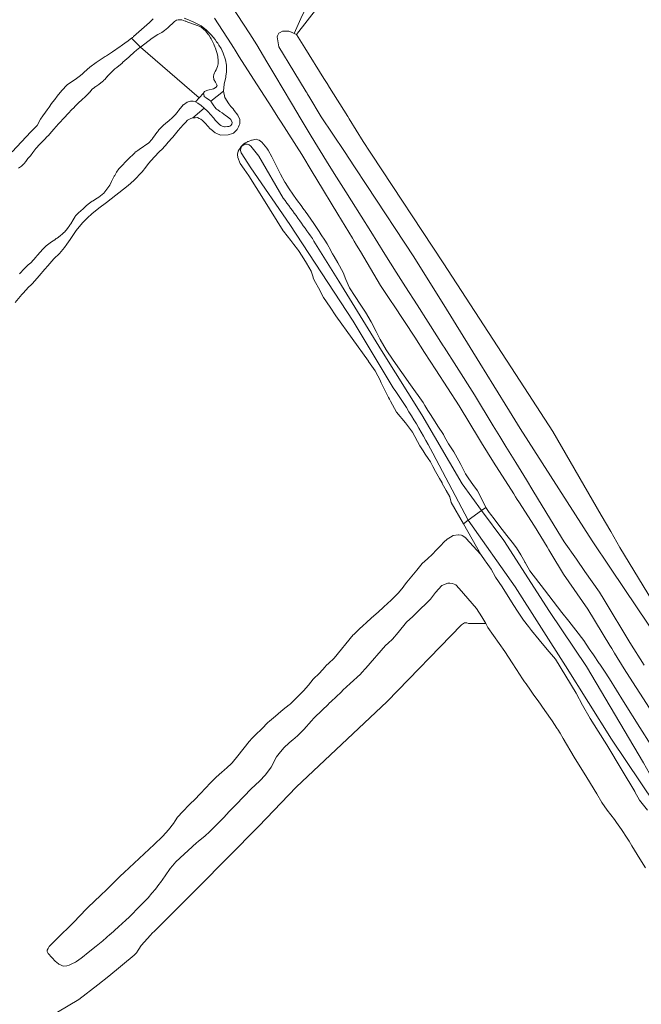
# Model space of a CAD drawing. Header units: metres. Extents: x 152391 to 157968, y 462336 to 467280.
# Tile 410 of 656: x 153482 to 153564, y 466736 to 466865. Entities that reach past the tile are written whole.
import ezdxf

# ---------------------------------------------------------------- set-up
doc = ezdxf.new("R2010")
doc.units = ezdxf.units.M
doc.header["$LTSCALE"] = 0.75
for name, color, linetype, lineweight in [('B-WE-GR-GRAS-GV', 251, 'Continuous', 13), ('B-WE-GR-HOUTWAL-GV', 251, 'Continuous', 13), ('B-WE-OG-TERREIN_CULTUURSCHEIDING-GV', 251, 'Continuous', 18), ('B-WE-OG-WATER_SLOOT-GV', 251, 'Continuous', 18), ('B-WE-VH-VERHARDING_ASFALT-GV', 251, 'Continuous', 18)]:
    doc.layers.add(name, color=color, linetype=linetype, lineweight=lineweight)

msp = doc.modelspace()

# ---------------------------------------------------------------- linework, layer by layer
at = {"layer": 'B-WE-GR-GRAS-GV'}
for points in [[(153521.2, 466866.96), (153518.42, 466863.36), (153519.52, 466861.59), (153522.01, 466857.58), (153522.26, 466857.18), (153522.42, 466856.92), (153522.74, 466856.41), (153525.14, 466852.56), (153525.32, 466852.27), (153527.18, 466849.28), (153528.09, 466847.9), (153528.28, 466847.62), (153537.71, 466833.3), (153547.83, 466817.73), (153552.13, 466811.12), (153552.13, 466811.11), (153558.52, 466800.12), (153559.78, 466797.95), (153560.99, 466795.86), (153572.65, 466776.68)], [(153503.6, 466865.5), (153504.17, 466865.29), (153504.58, 466865.13), (153504.71, 466865.07), (153505.86, 466864.5), (153506.53, 466863.97), (153506.81, 466863.68), (153506.88, 466863.61), (153507.16, 466863.32), (153507.68, 466862.71), (153507.89, 466862.41), (153508.03, 466862.21), (153508.2, 466861.95), (153508.49, 466861.5), (153508.62, 466861.22), (153508.74, 466860.92), (153508.74, 466860.92), (153509.07, 466860.01), (153509.18, 466859.32), (153509.17, 466858.47), (153509.11, 466857.87), (153509.08, 466857.69), (153508.98, 466857.23), (153508.89, 466856.83), (153508.8, 466855.92), (153508.99, 466855.06), (153509.48, 466854.24), (153509.78, 466853.89), (153510.05, 466853.58), (153510.21, 466853.37), (153510.7, 466852.77), (153510.95, 466852.18), (153510.95, 466851.6), (153510.87, 466851.42), (153510.76, 466851.21), (153510.6, 466850.87), (153510.11, 466850.36), (153509.83, 466850.29), (153509.52, 466850.2), (153509.39, 466850.17), (153508.41, 466850.13), (153507.92, 466850.33), (153507.68, 466850.43), (153507.14, 466850.91), (153507.06, 466850.97), (153506.43, 466851.65), (153506.03, 466852.03), (153505.81, 466852.23), (153505.59, 466852.32), (153505.35, 466852.42), (153505.07, 466852.41), (153504.74, 466852.41), (153504.5, 466852.29), (153504.06, 466852.08), (153503.78, 466851.8), (153503.52, 466851.54), (153503.13, 466851.09), (153502.83, 466850.75), (153502.81, 466850.72), (153502.11, 466849.87), (153501.43, 466849.09), (153501.42, 466849.08), (153501.06, 466848.68), (153500.7, 466848.28), (153500.38, 466847.95), (153499.66, 466847.21), (153498.93, 466846.39), (153498.55, 466845.91), (153498.07, 466845.31), (153497.01, 466844.15), (153496.23, 466843.49), (153493.37, 466841.27), (153492.36, 466840.53), (153492.36, 466840.53), (153491.46, 466839.78), (153490.89, 466839.23), (153490.61, 466838.96), (153490.23, 466838.6), (153489.38, 466837.56), (153488.6, 466836.41), (153488.15, 466835.77), (153487.86, 466835.34), (153487.22, 466834.53), (153486.47, 466833.83), (153485.66, 466832.93), (153485.27, 466832.47), (153484.54, 466831.61), (153483.66, 466830.62), (153482.95, 466829.93), (153482.95, 466829.92), (153482.94, 466829.91), (153482.24, 466829.16), (153481.38, 466828.12)], [(153565.26, 466774.12), (153563.6, 466776.7), (153562.63, 466778.19), (153561.53, 466779.9), (153560.26, 466781.97), (153559.9, 466782.56), (153559.65, 466782.97), (153556.74, 466787.74), (153553.56, 466792.36), (153551.88, 466795.13), (153551.63, 466795.54), (153551.39, 466795.94), (153549.72, 466798.68), (153547.69, 466801.85), (153547.47, 466802.2), (153547.24, 466802.55), (153547, 466802.93), (153544.32, 466807.11), (153542.77, 466809.65), (153542.51, 466810.08), (153539.8, 466814.5), (153536.73, 466819.26), (153535.26, 466821.54), (153533.98, 466823.53), (153531.18, 466827.78), (153530.87, 466828.24), (153529.48, 466830.35), (153526.82, 466834.79), (153526.3, 466835.64), (153525.99, 466836.16), (153525.76, 466836.55), (153523.86, 466839.7), (153521.08, 466844.3), (153520.48, 466845.3), (153519.11, 466847.57), (153516.37, 466851.83), (153516.13, 466852.21), (153516.02, 466852.37), (153515.27, 466853.55), (153515.14, 466853.76), (153512.74, 466857.48), (153510.86, 466860.44), (153510.32, 466861.3), (153510.09, 466861.66), (153509.79, 466862.13), (153507.63, 466865.53)], [(153476.61, 466728.61), (153489.74, 466736.41), (153492.27, 466738.3), (153493.68, 466739.45), (153497.05, 466742.21), (153497.35, 466742.54), (153497.56, 466742.86), (153497.64, 466742.99), (153497.97, 466743.48), (153499.19, 466744.84), (153499.42, 466745.1), (153499.69, 466745.37), (153505.43, 466751.08), (153513.46, 466759.21), (153518.36, 466764.31), (153530.32, 466775.62), (153540.14, 466785.67), (153540.41, 466785.87), (153540.54, 466785.93), (153540.82, 466785.93), (153541.05, 466785.88), (153541.6, 466785.87), (153543.34, 466785.86), (153542.81, 466786.76), (153542.12, 466787.83), (153539.84, 466790.46), (153539.39, 466790.94), (153538.93, 466791.13), (153538.59, 466791.15), (153538.34, 466791.17), (153537.54, 466790.86), (153536.72, 466789.92), (153536.03, 466789.06), (153535.24, 466788.26), (153534.92, 466787.95), (153533.8, 466786.89), (153533.7, 466786.79), (153532.9, 466786.02), (153531.77, 466784.7), (153531.02, 466783.78), (153530.48, 466783.28), (153530.13, 466782.96), (153527.55, 466779.99), (153527.49, 466779.94), (153527.01, 466779.43), (153526.81, 466779.21), (153525.48, 466777.96), (153524.52, 466777.08), (153524.33, 466776.89), (153523.6, 466776.19), (153523.01, 466775.63), (153522.91, 466775.54), (153522.77, 466775.41), (153522.53, 466775.18), (153521.81, 466774.49), (153520.7, 466773.4), (153520.4, 466773.07), (153519.38, 466771.93), (153518.55, 466771.09), (153517.91, 466770.57), (153517.74, 466770.43), (153517.38, 466770.1), (153516.76, 466769.53), (153516.29, 466768.96), (153515.77, 466768.32), (153515.06, 466766.96), (153514.33, 466765.95), (153513.52, 466765.12), (153512.45, 466764.09), (153510.45, 466762.06), (153509.77, 466761.36), (153509.55, 466761.12), (153508.82, 466760.32), (153507.62, 466759.09), (153506.93, 466758.46), (153506.36, 466757.94), (153505.47, 466757.2), (153505.24, 466757), (153502.54, 466754.51), (153502.08, 466753.97), (153501.79, 466753.63), (153501.11, 466752.68), (153500.48, 466751.78), (153500.3, 466751.53), (153499.83, 466750.92), (153499.38, 466750.38), (153498.88, 466749.78), (153497.81, 466748.73), (153496.36, 466747.24), (153495.95, 466746.81), (153494.95, 466745.93), (153493.91, 466745), (153493.87, 466744.97), (153492.9, 466744.1), (153492.02, 466743.41), (153490.76, 466742.41), (153490.44, 466742.15), (153490.05, 466741.82), (153489.45, 466741.39), (153489.29, 466741.3), (153488.83, 466741.06), (153488.46, 466740.92), (153488.15, 466740.8), (153487.68, 466740.79), (153487.41, 466740.91), (153487.12, 466741.03), (153486.8, 466741.3), (153486.69, 466741.39), (153485.73, 466742.43), (153485.6, 466742.7), (153485.6, 466742.86), (153485.7, 466743.08), (153485.83, 466743.35), (153487.15, 466744.66), (153488.7, 466746.19), (153490.27, 466747.81), (153490.36, 466747.91), (153490.97, 466748.54), (153491.75, 466749.27), (153492.65, 466750.13), (153493.37, 466750.82), (153494.23, 466751.67), (153494.52, 466751.96), (153494.91, 466752.34), (153495.2, 466752.63), (153495.7, 466753.12), (153496.38, 466753.71), (153496.38, 466753.72), (153499.66, 466756.8), (153499.97, 466757.09), (153500.44, 466757.54), (153500.8, 466757.87), (153501.54, 466758.7), (153502.19, 466759.55), (153502.41, 466759.89), (153502.73, 466760.37), (153503.42, 466761.14), (153504.28, 466761.99), (153505.13, 466762.84), (153505.59, 466763.33), (153505.7, 466763.45), (153505.76, 466763.51), (153506.41, 466764.19), (153507.07, 466764.9), (153507.8, 466765.58), (153508.62, 466766.33), (153508.84, 466766.52), (153509.34, 466766.94), (153509.76, 466767.35), (153509.93, 466767.52), (153510.69, 466768.47), (153512.17, 466770.34), (153512.58, 466770.77), (153512.98, 466771.19), (153513.87, 466772.06), (153514.6, 466772.8), (153514.63, 466772.84), (153514.86, 466773.02), (153515.66, 466773.69), (153516, 466773.98), (153516.64, 466774.53), (153517.42, 466775.14), (153517.58, 466775.26), (153517.8, 466775.48), (153518.47, 466776.15), (153519.07, 466776.75), (153519.32, 466777), (153519.99, 466777.77), (153520.6, 466778.54), (153521.42, 466779.34), (153522.18, 466780.17), (153522.32, 466780.33), (153522.64, 466780.65), (153523.3, 466781.27), (153523.35, 466781.31), (153525.88, 466784.35), (153525.93, 466784.4), (153526.66, 466785.12), (153527.19, 466785.59), (153527.57, 466785.94), (153528.28, 466786.59), (153529.15, 466787.34), (153529.86, 466788.03), (153529.89, 466788.06), (153530.88, 466788.94), (153531.84, 466789.9), (153532.44, 466790.64), (153532.63, 466790.89), (153532.95, 466791.3), (153534.26, 466792.89), (153534.96, 466793.74), (153535.63, 466794.36), (153536.29, 466794.97), (153536.79, 466795.5), (153537.37, 466796.1), (153537.86, 466796.59), (153538.2, 466796.92), (153538.24, 466796.96), (153538.24, 466796.97), (153538.69, 466797.24), (153539.02, 466797.45), (153539.67, 466797.55), (153539.74, 466797.54), (153540.12, 466797.48), (153540.2, 466797.42), (153540.68, 466797.12), (153540.69, 466797.11), (153540.71, 466797.09), (153542.69, 466794.94), (153540.38, 466798.98), (153538.76, 466801.79), (153538.6, 466802.52), (153538.1, 466803.36), (153537.59, 466804.3), (153537.57, 466804.35), (153537.24, 466804.92), (153536.7, 466805.88), (153536.35, 466806.54), (153536.03, 466807.15), (153535.75, 466807.56), (153535.33, 466808.16), (153535.07, 466808.59), (153534.65, 466809.26), (153533.66, 466811.04), (153532.76, 466812.28), (153531.58, 466813.68), (153530.8, 466815.1), (153530.64, 466815.38), (153530.52, 466815.62), (153529.88, 466816.83), (153529.57, 466817.53), (153529.56, 466817.55), (153529.37, 466817.98), (153529.12, 466818.43), (153528.76, 466819.09), (153528.31, 466819.73), (153527.88, 466820.35), (153527.87, 466820.35), (153527.87, 466820.36), (153523.57, 466826.36), (153522.82, 466827.5), (153521.95, 466828.77), (153521.29, 466830.01), (153520.89, 466830.74), (153520.64, 466831.21), (153520.6, 466831.35), (153520.58, 466831.42), (153520.34, 466832.24), (153519.73, 466833.26), (153519.16, 466834.21), (153518.67, 466834.92), (153518.54, 466835.1), (153518.54, 466835.11), (153518.07, 466835.71), (153517.67, 466836.24), (153516.68, 466837.49), (153516.64, 466837.54), (153514.04, 466841.68), (153512.12, 466844.77), (153511.5, 466845.64), (153511, 466846.41), (153510.7, 466847.16), (153510.62, 466847.58), (153510.63, 466847.61), (153510.73, 466848.01), (153510.87, 466848.25), (153510.88, 466848.27), (153511.11, 466848.64), (153511.48, 466848.99), (153511.68, 466849.1), (153511.95, 466849.24), (153512.01, 466849.27), (153512.09, 466849.3), (153512.48, 466849.47), (153512.57, 466849.48), (153512.74, 466849.52), (153513.08, 466849.58), (153513.33, 466849.52), (153513.5, 466849.48), (153513.86, 466849.21), (153514.52, 466848.41), (153514.66, 466848.16), (153515.14, 466847.25), (153515.36, 466846.83), (153515.72, 466846.14), (153516.04, 466845.51), (153516.3, 466845), (153516.87, 466843.92), (153516.89, 466843.88), (153517.46, 466843.06), (153518.41, 466841.67), (153519.15, 466840.67), (153519.16, 466840.66), (153519.38, 466840.34), (153519.48, 466840.21), (153519.55, 466840.11), (153519.88, 466839.63), (153520.69, 466838.49), (153521.39, 466837.45), (153521.67, 466837), (153522.13, 466836.3), (153522.42, 466835.83), (153522.66, 466835.43), (153522.72, 466835.32), (153523.13, 466834.51), (153523.37, 466834.13), (153523.85, 466833.33), (153523.86, 466833.32), (153524.55, 466832.05), (153524.92, 466831.13), (153525.38, 466830.03), (153525.39, 466830.01), (153526.11, 466828.9), (153526.77, 466827.88), (153527.5, 466826.84), (153528.24, 466825.55), (153528.89, 466824.3), (153529.43, 466823.24), (153530.23, 466821.87), (153531.13, 466820.49), (153533.42, 466817.27), (153535.1, 466814.93), (153535.32, 466814.55), (153535.7, 466813.91), (153535.95, 466813.5), (153536.43, 466812.74), (153537, 466811.82), (153537.75, 466810.71), (153537.76, 466810.71), (153537.9, 466810.44), (153538.42, 466809.51), (153538.92, 466808.71), (153539.1, 466808.43), (153539.78, 466807.27), (153540.03, 466806.79), (153540.18, 466806.51), (153540.67, 466805.57), (153541.1, 466804.9), (153541.6, 466804.15), (153542.23, 466803.32), (153542.8, 466802.22), (153543.31, 466801.14), (153543.78, 466800.47), (153543.97, 466800.21), (153544.08, 466800.07), (153544.28, 466799.82), (153544.28, 466799.81), (153544.66, 466799.33), (153545.48, 466798.25), (153546.09, 466797.43), (153546.8, 466796.56), (153546.8, 466796.55), (153547.37, 466795.8), (153547.94, 466794.91), (153548.45, 466793.98), (153548.48, 466793.93), (153548.48, 466793.92), (153548.51, 466793.87), (153549.14, 466792.81), (153551.07, 466790.29), (153553.35, 466787.29), (153554.25, 466786.19), (153555.16, 466784.98), (153556.21, 466783.63), (153556.94, 466782.55), (153556.95, 466782.54), (153557.52, 466781.75), (153558.27, 466780.59), (153558.32, 466780.52), (153558.94, 466779.59), (153559.61, 466778.56), (153561.47, 466775.61), (153563.61, 466772.2), (153566.49, 466767.6)]]:
    msp.add_lwpolyline(points, dxfattribs=at)
at = {"layer": 'B-WE-GR-HOUTWAL-GV'}
for points in [[(153508.92, 466868.6), (153512.26, 466863.43), (153513.19, 466861.99), (153514.51, 466859.76), (153514.52, 466859.75), (153515.54, 466858.02), (153516.63, 466856.19), (153517.73, 466854.33), (153519.03, 466852.19), (153520.35, 466849.99), (153522.35, 466846.69), (153523.37, 466845.07), (153524.89, 466842.66), (153525.64, 466841.46), (153528.18, 466837.42), (153530.03, 466834.48), (153531.52, 466832.11), (153532.75, 466830.16), (153534.27, 466827.78), (153535.74, 466825.49), (153537.73, 466822.38), (153537.85, 466822.2), (153539.47, 466819.66), (153541.84, 466815.94), (153544.31, 466811.87), (153545.18, 466810.45), (153545.97, 466809.16), (153547.27, 466807.06), (153548.68, 466804.76), (153549.53, 466803.37), (153551.86, 466799.55), (153553.64, 466796.62), (153555.25, 466794.34), (153556.38, 466792.72), (153558.29, 466790), (153558.91, 466788.96), (153562.29, 466783.38), (153564.16, 466780.39)], [(153567.86, 466781.09), (153561.55, 466790.45), (153559.74, 466793.15), (153557.31, 466796.75), (153550.75, 466807), (153547.86, 466811.51), (153546.45, 466813.78), (153544.37, 466817.14), (153542.53, 466820.1), (153537.78, 466827.78), (153535.3, 466831.78), (153533.85, 466834.12), (153527.67, 466843.48), (153526.03, 466845.96), (153524.71, 466847.96), (153521.67, 466852.55), (153520.01, 466855.27), (153519.87, 466855.51), (153519.8, 466855.63), (153519.69, 466855.81), (153518.05, 466858.5), (153516.07, 466861.74), (153516.07, 466861.76), (153515.85, 466863.07), (153515.9, 466863.18), (153516.08, 466863.53), (153516.26, 466863.63), (153516.58, 466863.79), (153516.95, 466863.8), (153517.38, 466863.8), (153517.71, 466863.66), (153517.75, 466863.65), (153517.94, 466863.56), (153518.08, 466863.5), (153518.99, 466865.45)], [(153564.6, 466761.31), (153563.57, 466762.63), (153562.96, 466763.71), (153562.95, 466763.74), (153561.27, 466766.54), (153559.25, 466769.9), (153558.13, 466771.68), (153557.06, 466773.35), (153556.07, 466775.11), (153555.22, 466776.68), (153552.48, 466781.16), (153551.39, 466782.46), (153550.34, 466783.73), (153549.36, 466784.96), (153548.94, 466785.48), (153548.27, 466786.32), (153547.42, 466787.62), (153546.7, 466788.71), (153545.46, 466790.69), (153544.62, 466791.97), (153544.02, 466793.01), (153543.37, 466793.92), (153543.24, 466794.1), (153542.69, 466794.94), (153540.71, 466797.09), (153540.69, 466797.11), (153540.68, 466797.12), (153540.2, 466797.42), (153540.12, 466797.48), (153539.74, 466797.54), (153539.67, 466797.55), (153539.02, 466797.45), (153538.69, 466797.24), (153538.24, 466796.97), (153538.24, 466796.96), (153538.2, 466796.92), (153537.86, 466796.59), (153537.37, 466796.1), (153536.79, 466795.5), (153536.29, 466794.97), (153535.63, 466794.36), (153534.96, 466793.74), (153534.26, 466792.89), (153532.95, 466791.3), (153532.63, 466790.89), (153532.44, 466790.64), (153531.84, 466789.9), (153530.88, 466788.94), (153529.89, 466788.06), (153529.86, 466788.03), (153529.15, 466787.34), (153528.28, 466786.59), (153527.57, 466785.94), (153527.19, 466785.59), (153526.66, 466785.12), (153525.93, 466784.4), (153525.88, 466784.35), (153523.35, 466781.31), (153523.3, 466781.27), (153522.64, 466780.65), (153522.32, 466780.33), (153522.18, 466780.17), (153521.42, 466779.34), (153520.6, 466778.54), (153519.99, 466777.77), (153519.32, 466777), (153519.07, 466776.75), (153518.47, 466776.15), (153517.8, 466775.48), (153517.58, 466775.26), (153517.42, 466775.14), (153516.64, 466774.53), (153516, 466773.98), (153515.66, 466773.69), (153514.86, 466773.02), (153514.63, 466772.84), (153514.6, 466772.8), (153513.87, 466772.06), (153512.98, 466771.19), (153512.58, 466770.77), (153512.17, 466770.34), (153510.69, 466768.47), (153509.93, 466767.52), (153509.76, 466767.35), (153509.34, 466766.94), (153508.84, 466766.52), (153508.62, 466766.33), (153507.8, 466765.58), (153507.07, 466764.9), (153506.41, 466764.19), (153505.76, 466763.51), (153505.7, 466763.45), (153505.59, 466763.33), (153505.13, 466762.84), (153504.28, 466761.99), (153503.42, 466761.14), (153502.73, 466760.37), (153502.41, 466759.89), (153502.19, 466759.55), (153501.54, 466758.7), (153500.8, 466757.87), (153500.44, 466757.54), (153499.97, 466757.09), (153499.66, 466756.8), (153496.38, 466753.72), (153496.38, 466753.71), (153495.7, 466753.12), (153495.2, 466752.63), (153494.91, 466752.34), (153494.52, 466751.96), (153494.23, 466751.67), (153493.37, 466750.82), (153492.65, 466750.13), (153491.75, 466749.27), (153490.97, 466748.54), (153490.36, 466747.91), (153490.27, 466747.81), (153488.7, 466746.19), (153487.15, 466744.66), (153485.83, 466743.35), (153485.7, 466743.08), (153485.6, 466742.86), (153485.6, 466742.7), (153485.73, 466742.43), (153486.69, 466741.39), (153486.8, 466741.3), (153487.12, 466741.03), (153487.41, 466740.91), (153487.68, 466740.79), (153488.15, 466740.8), (153488.46, 466740.92), (153488.83, 466741.06), (153489.29, 466741.3), (153489.45, 466741.39), (153490.05, 466741.82), (153490.44, 466742.15), (153490.76, 466742.41), (153492.02, 466743.41), (153492.9, 466744.1), (153493.87, 466744.97), (153493.91, 466745), (153494.95, 466745.93), (153495.95, 466746.81), (153496.36, 466747.24), (153497.81, 466748.73), (153498.88, 466749.78), (153499.38, 466750.38), (153499.83, 466750.92), (153500.3, 466751.53), (153500.48, 466751.78), (153501.11, 466752.68), (153501.79, 466753.63), (153502.08, 466753.97), (153502.54, 466754.51), (153505.24, 466757), (153505.47, 466757.2), (153506.36, 466757.94), (153506.93, 466758.46), (153507.62, 466759.09), (153508.82, 466760.32), (153509.55, 466761.12), (153509.77, 466761.36), (153510.45, 466762.06), (153512.45, 466764.09), (153513.52, 466765.12), (153514.33, 466765.95), (153515.06, 466766.96), (153515.77, 466768.32), (153516.29, 466768.96), (153516.76, 466769.53), (153517.38, 466770.1), (153517.74, 466770.43), (153517.91, 466770.57), (153518.55, 466771.09), (153519.38, 466771.93), (153520.4, 466773.07), (153520.7, 466773.4), (153521.81, 466774.49), (153522.53, 466775.18), (153522.77, 466775.41), (153522.91, 466775.54), (153523.01, 466775.63), (153523.6, 466776.19), (153524.33, 466776.89), (153524.52, 466777.08), (153525.48, 466777.96), (153526.81, 466779.21), (153527.01, 466779.43), (153527.49, 466779.94), (153527.55, 466779.99), (153530.13, 466782.96), (153530.48, 466783.28), (153531.02, 466783.78), (153531.77, 466784.7), (153532.9, 466786.02), (153533.7, 466786.79), (153533.8, 466786.89), (153534.92, 466787.95), (153535.24, 466788.26), (153536.03, 466789.06), (153536.72, 466789.92), (153537.54, 466790.86), (153538.34, 466791.17), (153538.59, 466791.15), (153538.93, 466791.13), (153539.39, 466790.94), (153539.84, 466790.46), (153542.12, 466787.83), (153542.81, 466786.76), (153543.34, 466785.86), (153543.6, 466785.34), (153545.83, 466782.18), (153546.78, 466780.7), (153547.35, 466779.8), (153548.17, 466778.58), (153548.44, 466778.2), (153548.62, 466777.94), (153549.21, 466777.1), (153549.29, 466776.98), (153549.65, 466776.45), (153550.21, 466775.68), (153551.1, 466774.4), (153552.04, 466773.05), (153552.68, 466772.1), (153552.73, 466772.03), (153552.74, 466772.01), (153552.75, 466771.99), (153552.8, 466771.93), (153553.1, 466771.43), (153553.52, 466770.72), (153554.94, 466768.28), (153556.61, 466765.59), (153557.94, 466763.46), (153558.61, 466762.33), (153559.32, 466761.3), (153560.25, 466760.06), (153560.51, 466759.69), (153561.18, 466758.74), (153561.95, 466757.62), (153562.19, 466757.21), (153562.56, 466756.59), (153563.6, 466754.9), (153564.37, 466753.71)]]:
    msp.add_lwpolyline(points, dxfattribs=at)
at = {"layer": 'B-WE-OG-TERREIN_CULTUURSCHEIDING-GV'}
msp.add_lwpolyline([(153519.98, 466867.55), (153518.99, 466865.45), (153518.08, 466863.5), (153518.42, 466863.36), (153521.2, 466866.96), (153526.07, 466870.85), (153523.77, 466869.07), (153523.45, 466868.89), (153522.75, 466868.38), (153521.05, 466867.48), (153520.36, 466867.47), (153520.22, 466867.5)], close=True, dxfattribs=at)
at = {"layer": 'B-WE-OG-WATER_SLOOT-GV'}
for points in [[(153499.55, 466865.41), (153499.04, 466864.93), (153496.96, 466863.08), (153496.88, 466863.01), (153496.83, 466862.97), (153496.7, 466862.88), (153497.86, 466861.69), (153499.42, 466862.86), (153500.17, 466863.37), (153500.66, 466863.63), (153501.04, 466863.89), (153501.48, 466864.25), (153502.33, 466865.06), (153502.61, 466865.24), (153502.83, 466865.3), (153503.08, 466865.3), (153503.33, 466865.29), (153503.54, 466865.21), (153503.76, 466865.13), (153503.83, 466865.1), (153504.11, 466865), (153504.12, 466865), (153504.25, 466864.95), (153505.47, 466864.51), (153505.79, 466864.39), (153506.47, 466863.79), (153506.83, 466863.34), (153506.86, 466863.31), (153507.08, 466862.93), (153507.15, 466862.8), (153507.37, 466862.35), (153507.5, 466862.08), (153507.56, 466861.94), (153507.77, 466861.44), (153507.8, 466861.38), (153507.98, 466860.85), (153508.05, 466860.46), (153508.08, 466859.9), (153508.08, 466859.5), (153507.99, 466859.13), (153507.84, 466858.71), (153507.71, 466858.49), (153507.62, 466858.34), (153507.52, 466858.1), (153507.48, 466857.84), (153507.52, 466857.42), (153507.76, 466857.1), (153507.95, 466856.65), (153507.81, 466856.42), (153507.46, 466856.23), (153506.72, 466856.03), (153506.58, 466856.01), (153506.3, 466855.85), (153506.15, 466855.64), (153506.25, 466855.23), (153506.27, 466855.21), (153506.51, 466855.04), (153506.51, 466855.03), (153506.82, 466854.82), (153506.89, 466854.76), (153507.11, 466854.57), (153508.8, 466855.92), (153508.89, 466856.83), (153508.98, 466857.23), (153509.08, 466857.69), (153509.11, 466857.87), (153509.17, 466858.47), (153509.18, 466859.32), (153509.07, 466860.01), (153508.74, 466860.92), (153508.74, 466860.92), (153508.62, 466861.22), (153508.49, 466861.5), (153508.2, 466861.95), (153508.03, 466862.21), (153507.89, 466862.41), (153507.68, 466862.71), (153507.16, 466863.32), (153506.88, 466863.61), (153506.81, 466863.68), (153506.53, 466863.97), (153505.86, 466864.5), (153504.71, 466865.07), (153504.58, 466865.13), (153504.17, 466865.29), (153503.6, 466865.5)], [(153481.82, 466845.78), (153482.22, 466846.02), (153482.53, 466846.34), (153482.55, 466846.36), (153482.6, 466846.43), (153482.71, 466846.6), (153482.76, 466846.67), (153483.03, 466847.03), (153483.37, 466847.4), (153483.71, 466847.84), (153484.1, 466848.36), (153484.61, 466848.93), (153484.69, 466849.01), (153484.82, 466849.14), (153485.09, 466849.41), (153485.36, 466849.68), (153485.46, 466849.79), (153485.59, 466849.93), (153485.74, 466850.09), (153485.93, 466850.3), (153486.45, 466850.89), (153487.09, 466851.6), (153487.42, 466851.98), (153487.56, 466852.12), (153487.85, 466852.43), (153488.32, 466852.93), (153488.87, 466853.52), (153489.04, 466853.69), (153489.3, 466853.97), (153489.57, 466854.25), (153489.64, 466854.33), (153490.18, 466854.82), (153490.58, 466855.18), (153490.79, 466855.36), (153491.05, 466855.65), (153491.14, 466855.76), (153491.18, 466855.79), (153491.52, 466856.15), (153491.8, 466856.39), (153491.88, 466856.46), (153491.99, 466856.54), (153492.36, 466856.79), (153492.86, 466857.19), (153492.99, 466857.28), (153493.01, 466857.31), (153493.2, 466857.47), (153493.45, 466857.78), (153493.47, 466857.79), (153493.47, 466857.8), (153493.48, 466857.81), (153493.58, 466857.92), (153493.86, 466858.21), (153494.43, 466858.78), (153494.5, 466858.84), (153494.75, 466859.04), (153495.44, 466859.6), (153495.56, 466859.7), (153496.33, 466860.39), (153496.4, 466860.46), (153497.03, 466861.02), (153497.36, 466861.31), (153497.78, 466861.63), (153497.86, 466861.69), (153496.7, 466862.88), (153496.05, 466862.39), (153495.99, 466862.34), (153495.34, 466861.88), (153495.2, 466861.78), (153494.2, 466861.09), (153493.37, 466860.56), (153493.31, 466860.52), (153493.23, 466860.47), (153492.03, 466859.67), (153491.21, 466859.06), (153490.47, 466858.4), (153490.25, 466858.2), (153489.96, 466857.98), (153489.42, 466857.57), (153488.75, 466857.11), (153488.37, 466856.85), (153488.23, 466856.75), (153487.49, 466855.99), (153486.91, 466855.27), (153486.57, 466854.82), (153486.32, 466854.49), (153486.17, 466854.28), (153485.84, 466853.82), (153485.57, 466853.43), (153485.36, 466853.14), (153485.01, 466852.64), (153484.7, 466852.22), (153484.26, 466851.41), (153483.51, 466850.63), (153483.43, 466850.54), (153480.99, 466847.93)], [(153572.65, 466776.68), (153560.99, 466795.86), (153559.78, 466797.95), (153558.52, 466800.12), (153552.13, 466811.11), (153552.13, 466811.12), (153547.83, 466817.73), (153537.71, 466833.3), (153528.28, 466847.62), (153528.09, 466847.9), (153527.18, 466849.28), (153525.32, 466852.27), (153525.14, 466852.56), (153522.74, 466856.41), (153522.42, 466856.92), (153522.26, 466857.18), (153522.01, 466857.58), (153519.52, 466861.59), (153518.42, 466863.36), (153518.08, 466863.5), (153517.94, 466863.56), (153517.75, 466863.65), (153517.71, 466863.66), (153517.38, 466863.8), (153516.95, 466863.8), (153516.58, 466863.79), (153516.26, 466863.63), (153516.08, 466863.53), (153515.9, 466863.18), (153515.85, 466863.07), (153516.07, 466861.76), (153516.07, 466861.74), (153518.05, 466858.5), (153519.69, 466855.81), (153519.8, 466855.63), (153519.87, 466855.51), (153520.01, 466855.27), (153521.67, 466852.55), (153524.71, 466847.96), (153526.03, 466845.96), (153527.67, 466843.48), (153533.85, 466834.12), (153535.3, 466831.78), (153537.78, 466827.78), (153542.53, 466820.1), (153544.37, 466817.14), (153546.45, 466813.78), (153547.86, 466811.51), (153550.75, 466807), (153557.31, 466796.75), (153559.74, 466793.15), (153561.55, 466790.45), (153567.86, 466781.09)], [(153481.94, 466831.88), (153482.19, 466832.15), (153482.35, 466832.31), (153482.81, 466832.79), (153482.98, 466832.95), (153483.08, 466833.05), (153483.41, 466833.34), (153484.12, 466834.12), (153484.15, 466834.15), (153484.21, 466834.21), (153484.21, 466834.22), (153484.22, 466834.22), (153484.32, 466834.33), (153485.03, 466835.11), (153485.14, 466835.23), (153485.44, 466835.55), (153486.14, 466836.07), (153486.57, 466836.36), (153486.66, 466836.42), (153486.67, 466836.43), (153486.77, 466836.5), (153486.88, 466836.58), (153487.29, 466836.88), (153487.61, 466837.15), (153487.69, 466837.22), (153487.77, 466837.29), (153487.85, 466837.37), (153488.26, 466837.83), (153488.56, 466838.26), (153488.62, 466838.35), (153488.69, 466838.45), (153488.99, 466838.98), (153489.27, 466839.42), (153489.33, 466839.51), (153489.33, 466839.51), (153489.67, 466839.84), (153489.71, 466839.89), (153490.31, 466840.44), (153490.45, 466840.56), (153490.71, 466840.8), (153490.97, 466841.04), (153491.52, 466841.42), (153491.56, 466841.44), (153491.64, 466841.49), (153491.94, 466841.68), (153492.39, 466841.96), (153492.6, 466842.13), (153493.03, 466842.5), (153493.45, 466843.01), (153493.81, 466843.53), (153494.06, 466844.03), (153494.4, 466844.7), (153494.48, 466844.82), (153494.57, 466844.98), (153494.63, 466845.09), (153494.72, 466845.24), (153495.01, 466845.69), (153495.36, 466846.05), (153496.04, 466846.73), (153496.13, 466846.82), (153496.25, 466846.94), (153497.07, 466847.76), (153497.12, 466847.81), (153497.18, 466847.86), (153497.4, 466848.01), (153497.5, 466848.08), (153497.68, 466848.21), (153498.27, 466848.62), (153498.39, 466848.7), (153498.41, 466848.71), (153498.96, 466849.12), (153499.36, 466849.55), (153499.4, 466849.6), (153499.46, 466849.69), (153499.8, 466850.14), (153500.01, 466850.45), (153500.1, 466850.57), (153500.22, 466850.75), (153500.23, 466850.76), (153500.61, 466851.19), (153500.91, 466851.45), (153501.44, 466851.87), (153501.6, 466852.01), (153501.7, 466852.1), (153501.98, 466852.35), (153502.36, 466852.72), (153502.42, 466852.78), (153502.43, 466852.78), (153502.44, 466852.8), (153502.47, 466852.83), (153502.49, 466852.84), (153502.82, 466853.27), (153502.88, 466853.36), (153502.96, 466853.47), (153503.06, 466853.6), (153503.12, 466853.69), (153503.5, 466854.09), (153503.52, 466854.11), (153504.02, 466854.47), (153504.44, 466854.59), (153504.79, 466854.59), (153505.12, 466854.51), (153505.6, 466855.03), (153497.87, 466861.68), (153497.86, 466861.69), (153497.78, 466861.63), (153497.36, 466861.31), (153497.03, 466861.02), (153496.4, 466860.46), (153496.33, 466860.39), (153495.56, 466859.7), (153495.44, 466859.6), (153494.75, 466859.04), (153494.5, 466858.84), (153494.43, 466858.78), (153493.86, 466858.21), (153493.58, 466857.92), (153493.48, 466857.81), (153493.47, 466857.8), (153493.47, 466857.79), (153493.45, 466857.78), (153493.2, 466857.47), (153493.01, 466857.31), (153492.99, 466857.28), (153492.86, 466857.19), (153492.36, 466856.79), (153491.99, 466856.54), (153491.88, 466856.46), (153491.8, 466856.39), (153491.52, 466856.15), (153491.18, 466855.79), (153491.14, 466855.76), (153491.05, 466855.65), (153490.79, 466855.36), (153490.58, 466855.18), (153490.18, 466854.82), (153489.64, 466854.33), (153489.57, 466854.25), (153489.3, 466853.97), (153489.04, 466853.69), (153488.87, 466853.52), (153488.32, 466852.93), (153487.85, 466852.43), (153487.56, 466852.12), (153487.42, 466851.98), (153487.09, 466851.6), (153486.45, 466850.89), (153485.93, 466850.3), (153485.74, 466850.09), (153485.59, 466849.93), (153485.46, 466849.79), (153485.36, 466849.68), (153485.09, 466849.41), (153484.82, 466849.14), (153484.69, 466849.01), (153484.61, 466848.93), (153484.1, 466848.36), (153483.71, 466847.84), (153483.37, 466847.4), (153483.03, 466847.03), (153482.76, 466846.67), (153482.71, 466846.6), (153482.6, 466846.43), (153482.55, 466846.36), (153482.53, 466846.34), (153482.22, 466846.02), (153481.82, 466845.78)], [(153481.38, 466828.12), (153482.24, 466829.16), (153482.94, 466829.91), (153482.95, 466829.92), (153482.95, 466829.93), (153483.66, 466830.62), (153484.54, 466831.61), (153485.27, 466832.47), (153485.66, 466832.93), (153486.47, 466833.83), (153487.22, 466834.53), (153487.86, 466835.34), (153488.15, 466835.77), (153488.6, 466836.41), (153489.38, 466837.56), (153490.23, 466838.6), (153490.61, 466838.96), (153490.89, 466839.23), (153491.46, 466839.78), (153492.36, 466840.53), (153492.36, 466840.53), (153493.37, 466841.27), (153496.23, 466843.49), (153497.01, 466844.15), (153498.07, 466845.31), (153498.55, 466845.91), (153498.93, 466846.39), (153499.66, 466847.21), (153500.38, 466847.95), (153500.7, 466848.28), (153501.06, 466848.68), (153501.42, 466849.08), (153501.43, 466849.09), (153502.11, 466849.87), (153502.81, 466850.72), (153502.83, 466850.75), (153503.13, 466851.09), (153503.52, 466851.54), (153503.78, 466851.8), (153504.06, 466852.08), (153504.5, 466852.29), (153504.74, 466852.41), (153506.24, 466853.67), (153505.85, 466854.02), (153505.43, 466854.33), (153505.12, 466854.51), (153504.79, 466854.59), (153504.44, 466854.59), (153504.02, 466854.47), (153503.52, 466854.11), (153503.5, 466854.09), (153503.12, 466853.69), (153503.06, 466853.6), (153502.96, 466853.47), (153502.88, 466853.36), (153502.82, 466853.27), (153502.49, 466852.84), (153502.47, 466852.83), (153502.44, 466852.8), (153502.43, 466852.78), (153502.42, 466852.78), (153502.36, 466852.72), (153501.98, 466852.35), (153501.7, 466852.1), (153501.6, 466852.01), (153501.44, 466851.87), (153500.91, 466851.45), (153500.61, 466851.19), (153500.23, 466850.76), (153500.22, 466850.75), (153500.1, 466850.57), (153500.01, 466850.45), (153499.8, 466850.14), (153499.46, 466849.69), (153499.4, 466849.6), (153499.36, 466849.55), (153498.96, 466849.12), (153498.41, 466848.71), (153498.39, 466848.7), (153498.27, 466848.62), (153497.68, 466848.21), (153497.5, 466848.08), (153497.4, 466848.01), (153497.18, 466847.86), (153497.12, 466847.81), (153497.07, 466847.76), (153496.25, 466846.94), (153496.13, 466846.82), (153496.04, 466846.73), (153495.36, 466846.05), (153495.01, 466845.69), (153494.72, 466845.24), (153494.63, 466845.09), (153494.57, 466844.98), (153494.48, 466844.82), (153494.4, 466844.7), (153494.06, 466844.03), (153493.81, 466843.53), (153493.45, 466843.01), (153493.03, 466842.5), (153492.6, 466842.13), (153492.39, 466841.96), (153491.94, 466841.68), (153491.64, 466841.49), (153491.56, 466841.44), (153491.52, 466841.42), (153490.97, 466841.04), (153490.71, 466840.8), (153490.45, 466840.56), (153490.31, 466840.44), (153489.71, 466839.89), (153489.67, 466839.84), (153489.33, 466839.51), (153489.33, 466839.51), (153489.27, 466839.42), (153488.99, 466838.98), (153488.69, 466838.45), (153488.62, 466838.35), (153488.56, 466838.26), (153488.26, 466837.83), (153487.85, 466837.37), (153487.77, 466837.29), (153487.69, 466837.22), (153487.61, 466837.15), (153487.29, 466836.88), (153486.88, 466836.58), (153486.77, 466836.5), (153486.67, 466836.43), (153486.66, 466836.42), (153486.57, 466836.36), (153486.14, 466836.07), (153485.44, 466835.55), (153485.14, 466835.23), (153485.03, 466835.11), (153484.32, 466834.33), (153484.22, 466834.22), (153484.21, 466834.22), (153484.21, 466834.21), (153484.15, 466834.15), (153484.12, 466834.12), (153483.41, 466833.34), (153483.08, 466833.05), (153482.98, 466832.95), (153482.81, 466832.79), (153482.35, 466832.31), (153482.19, 466832.15), (153481.94, 466831.88)], [(153523.98, 466830.89), (153529.6, 466821.8), (153534.89, 466813.3), (153540.22, 466804.23), (153542.77, 466800.74), (153543.31, 466801.14), (153542.8, 466802.22), (153542.23, 466803.32), (153541.6, 466804.15), (153541.1, 466804.9), (153540.67, 466805.57), (153540.18, 466806.51), (153540.03, 466806.79), (153539.78, 466807.27), (153539.1, 466808.43), (153538.92, 466808.71), (153538.42, 466809.51), (153537.9, 466810.44), (153537.76, 466810.71), (153537.75, 466810.71), (153537, 466811.82), (153536.43, 466812.74), (153535.95, 466813.5), (153535.7, 466813.91), (153535.32, 466814.55), (153535.1, 466814.93), (153533.42, 466817.27), (153531.13, 466820.49), (153530.23, 466821.87), (153529.43, 466823.24), (153528.89, 466824.3), (153528.24, 466825.55), (153527.5, 466826.84), (153526.77, 466827.88), (153526.11, 466828.9), (153525.39, 466830.01), (153525.38, 466830.03), (153524.92, 466831.13), (153524.55, 466832.05), (153523.86, 466833.32), (153523.85, 466833.33), (153523.37, 466834.13), (153523.13, 466834.51), (153522.72, 466835.32), (153522.66, 466835.43), (153522.42, 466835.83), (153522.13, 466836.3), (153521.67, 466837), (153521.39, 466837.45), (153520.69, 466838.49), (153519.88, 466839.63), (153519.55, 466840.11), (153519.48, 466840.21), (153519.38, 466840.34), (153519.16, 466840.66), (153519.15, 466840.67), (153518.41, 466841.67), (153517.46, 466843.06), (153516.89, 466843.88), (153516.87, 466843.92), (153516.3, 466845), (153516.04, 466845.51), (153515.72, 466846.14), (153515.36, 466846.83), (153515.14, 466847.25), (153514.66, 466848.16), (153514.52, 466848.41), (153513.86, 466849.21), (153513.5, 466849.48), (153513.33, 466849.52), (153513.08, 466849.58), (153512.74, 466849.52), (153512.57, 466849.48), (153512.48, 466849.47), (153512.09, 466849.3), (153512.01, 466849.27), (153511.95, 466849.24), (153511.68, 466849.1), (153511.48, 466848.99), (153511.11, 466848.64), (153510.88, 466848.27), (153510.87, 466848.25), (153510.73, 466848.01), (153510.63, 466847.61), (153510.62, 466847.58), (153510.7, 466847.16), (153511, 466846.41), (153511.5, 466845.64), (153512.12, 466844.77), (153514.04, 466841.68), (153516.64, 466837.54), (153516.68, 466837.49), (153517.67, 466836.24), (153518.07, 466835.71), (153518.54, 466835.11), (153518.54, 466835.1), (153518.67, 466834.92), (153519.16, 466834.21), (153519.73, 466833.26), (153520.34, 466832.24), (153520.58, 466831.42), (153520.6, 466831.35), (153520.64, 466831.21), (153520.89, 466830.74), (153521.29, 466830.01), (153521.95, 466828.77), (153522.82, 466827.5), (153523.57, 466826.36), (153527.87, 466820.36), (153527.87, 466820.35), (153527.88, 466820.35), (153528.31, 466819.73), (153528.76, 466819.09), (153529.12, 466818.43), (153529.37, 466817.98), (153529.56, 466817.55), (153529.57, 466817.53), (153529.88, 466816.83), (153530.52, 466815.62), (153530.64, 466815.38), (153530.8, 466815.1), (153531.58, 466813.68), (153532.76, 466812.28), (153533.66, 466811.04), (153534.65, 466809.26), (153535.07, 466808.59), (153535.33, 466808.16), (153535.75, 466807.56), (153536.03, 466807.15), (153536.35, 466806.54), (153536.7, 466805.88), (153537.24, 466804.92), (153537.57, 466804.35), (153537.59, 466804.3), (153538.1, 466803.36), (153538.6, 466802.52), (153538.76, 466801.79)], [(153512.38, 466848.68), (153513.46, 466847.34), (153516.66, 466841.84)], [(153516.66, 466841.84), (153513.46, 466847.34), (153512.38, 466848.68)], [(153531.15, 466816.89), (153525.86, 466825.63), (153517.52, 466838.38), (153512.4, 466845.81), (153511.13, 466847.81)], [(153511.13, 466847.81), (153512.4, 466845.81), (153517.52, 466838.38), (153525.86, 466825.63), (153531.15, 466816.89)], [(153541.02, 466799.45), (153542.77, 466800.74), (153540.22, 466804.23), (153534.89, 466813.3), (153529.6, 466821.8), (153523.98, 466830.89)], [(153538.76, 466801.79), (153540.38, 466798.98), (153541.02, 466799.45), (153536.35, 466808.29)], [(153536.35, 466808.29), (153541.02, 466799.45)], [(153569.63, 466758.39), (153566.06, 466764.03), (153564.07, 466767.55), (153556.6, 466780.22), (153551.73, 466787.45), (153545.68, 466796.77), (153542.77, 466800.74), (153541.02, 466799.45), (153547.21, 466790.68), (153553.82, 466780.3), (153559.87, 466770.66), (153565.62, 466762.1), (153570.98, 466753.41), (153574.72, 466747.64), (153579.1, 466741.2)], [(153566.49, 466767.6), (153563.61, 466772.2), (153561.47, 466775.61), (153559.61, 466778.56), (153558.94, 466779.59), (153558.32, 466780.52), (153558.27, 466780.59), (153557.52, 466781.75), (153556.95, 466782.54), (153556.94, 466782.55), (153556.21, 466783.63), (153555.16, 466784.98), (153554.25, 466786.19), (153553.35, 466787.29), (153551.07, 466790.29), (153549.14, 466792.81), (153548.51, 466793.87), (153548.48, 466793.92), (153548.48, 466793.93), (153548.45, 466793.98), (153547.94, 466794.91), (153547.37, 466795.8), (153546.8, 466796.55), (153546.8, 466796.56), (153546.09, 466797.43), (153545.48, 466798.25), (153544.66, 466799.33), (153544.28, 466799.81), (153544.28, 466799.82), (153544.08, 466800.07), (153543.97, 466800.21), (153543.78, 466800.47), (153543.31, 466801.14), (153542.77, 466800.74), (153545.68, 466796.77), (153551.73, 466787.45), (153556.6, 466780.22), (153564.07, 466767.55)], [(153565.62, 466762.1), (153559.87, 466770.66), (153553.82, 466780.3), (153547.21, 466790.68), (153541.02, 466799.45), (153540.38, 466798.98), (153542.69, 466794.94), (153543.24, 466794.1), (153543.37, 466793.92), (153544.02, 466793.01), (153544.62, 466791.97), (153545.46, 466790.69), (153546.7, 466788.71), (153547.42, 466787.62), (153548.27, 466786.32), (153548.94, 466785.48), (153549.36, 466784.96), (153550.34, 466783.73), (153551.39, 466782.46), (153552.48, 466781.16), (153555.22, 466776.68), (153556.07, 466775.11), (153557.06, 466773.35), (153558.13, 466771.68), (153559.25, 466769.9), (153561.27, 466766.54), (153562.95, 466763.74), (153562.96, 466763.71), (153563.57, 466762.63), (153564.6, 466761.31)]]:
    msp.add_lwpolyline(points, dxfattribs=at)
for points in [[(153506.15, 466855.64), (153506.3, 466855.85), (153506.58, 466856.01), (153506.72, 466856.03), (153507.46, 466856.23), (153507.81, 466856.42), (153507.95, 466856.65), (153507.76, 466857.1), (153507.52, 466857.42), (153507.48, 466857.84), (153507.52, 466858.1), (153507.62, 466858.34), (153507.71, 466858.49), (153507.84, 466858.71), (153507.99, 466859.13), (153508.08, 466859.5), (153508.08, 466859.9), (153508.05, 466860.46), (153507.98, 466860.85), (153507.8, 466861.38), (153507.77, 466861.44), (153507.56, 466861.94), (153507.5, 466862.08), (153507.37, 466862.35), (153507.15, 466862.8), (153507.08, 466862.93), (153506.86, 466863.31), (153506.83, 466863.34), (153506.47, 466863.79), (153505.79, 466864.39), (153505.47, 466864.51), (153504.25, 466864.95), (153504.12, 466865), (153504.11, 466865), (153503.83, 466865.1), (153503.76, 466865.13), (153503.54, 466865.21), (153503.33, 466865.29), (153503.08, 466865.3), (153502.83, 466865.3), (153502.61, 466865.24), (153502.33, 466865.06), (153501.48, 466864.25), (153501.04, 466863.89), (153500.66, 466863.63), (153500.17, 466863.37), (153499.42, 466862.86), (153497.86, 466861.69), (153497.87, 466861.68), (153505.6, 466855.03)], [(153506.24, 466853.67), (153504.74, 466852.41), (153505.07, 466852.41), (153505.35, 466852.42), (153505.59, 466852.32), (153505.81, 466852.23), (153506.03, 466852.03), (153506.43, 466851.65), (153507.06, 466850.97), (153507.14, 466850.91), (153507.68, 466850.43), (153507.92, 466850.33), (153508.41, 466850.13), (153509.39, 466850.17), (153509.52, 466850.2), (153509.83, 466850.29), (153510.11, 466850.36), (153510.6, 466850.87), (153510.76, 466851.21), (153510.87, 466851.42), (153510.95, 466851.6), (153510.95, 466852.18), (153510.7, 466852.77), (153510.21, 466853.37), (153510.05, 466853.58), (153509.78, 466853.89), (153509.48, 466854.24), (153508.99, 466855.06), (153508.8, 466855.92), (153507.11, 466854.57), (153507.33, 466854.24), (153507.52, 466853.99), (153507.57, 466853.92), (153507.63, 466853.85), (153507.89, 466853.55), (153508.04, 466853.45), (153508.32, 466853.25), (153508.6, 466853.05), (153509.07, 466852.72), (153509.29, 466852.57), (153509.32, 466852.55), (153509.32, 466852.54), (153509.49, 466852.4), (153509.76, 466852.18), (153509.79, 466852.11), (153509.93, 466851.79), (153509.9, 466851.56), (153509.74, 466851.37), (153509.61, 466851.31), (153509.59, 466851.3), (153509.48, 466851.25), (153509.34, 466851.24), (153509, 466851.21), (153508.93, 466851.22), (153508.82, 466851.25), (153508.6, 466851.29), (153508.54, 466851.34), (153508.44, 466851.41), (153508.42, 466851.42), (153508.32, 466851.49), (153508.16, 466851.61), (153507.99, 466851.78), (153507.81, 466851.98), (153507.7, 466852.09), (153507.5, 466852.34), (153507.39, 466852.47), (153507.18, 466852.73), (153507.03, 466852.9), (153506.82, 466853.13), (153506.7, 466853.27)], [(153505.6, 466855.03), (153505.12, 466854.51), (153505.43, 466854.33), (153505.85, 466854.02), (153506.24, 466853.67), (153506.7, 466853.27), (153506.82, 466853.13), (153507.03, 466852.9), (153507.18, 466852.73), (153507.39, 466852.47), (153507.5, 466852.34), (153507.7, 466852.09), (153507.81, 466851.98), (153507.99, 466851.78), (153508.16, 466851.61), (153508.32, 466851.49), (153508.42, 466851.42), (153508.44, 466851.41), (153508.54, 466851.34), (153508.6, 466851.29), (153508.82, 466851.25), (153508.93, 466851.22), (153509, 466851.21), (153509.34, 466851.24), (153509.48, 466851.25), (153509.59, 466851.3), (153509.61, 466851.31), (153509.74, 466851.37), (153509.9, 466851.56), (153509.93, 466851.79), (153509.79, 466852.11), (153509.76, 466852.18), (153509.49, 466852.4), (153509.32, 466852.54), (153509.32, 466852.55), (153509.29, 466852.57), (153509.07, 466852.72), (153508.6, 466853.05), (153508.32, 466853.25), (153508.04, 466853.45), (153507.89, 466853.55), (153507.63, 466853.85), (153507.57, 466853.92), (153507.52, 466853.99), (153507.33, 466854.24), (153507.11, 466854.57), (153506.89, 466854.76), (153506.82, 466854.82), (153506.51, 466855.03), (153506.51, 466855.04), (153506.27, 466855.21), (153506.25, 466855.23), (153506.15, 466855.64)]]:
    msp.add_lwpolyline(points, close=True, dxfattribs=at)
for points in [[(153511.13, 466847.81, -0.898), (153512.38, 466848.68)], [(153512.38, 466848.68, 0.898), (153511.13, 466847.81)], [(153516.66, 466841.84, -0.004504), (153520.49, 466836.53)], [(153520.49, 466836.53, 0.004504), (153516.66, 466841.84)], [(153520.49, 466836.53, 0.009206), (153523.98, 466830.89)], [(153523.98, 466830.89, -0.009206), (153520.49, 466836.53)], [(153536.35, 466808.29, 0.026546), (153531.15, 466816.89)], [(153531.15, 466816.89, -0.026546), (153536.35, 466808.29)]]:
    msp.add_lwpolyline(points, format="xyb", dxfattribs=at)
at = {"layer": 'B-WE-VH-VERHARDING_ASFALT-GV'}
for points in [[(153564.16, 466780.39), (153562.29, 466783.38), (153558.91, 466788.96), (153558.29, 466790), (153556.38, 466792.72), (153555.25, 466794.34), (153553.64, 466796.62), (153551.86, 466799.55), (153549.53, 466803.37), (153548.68, 466804.76), (153547.27, 466807.06), (153545.97, 466809.16), (153545.18, 466810.45), (153544.31, 466811.87), (153541.84, 466815.94), (153539.47, 466819.66), (153537.85, 466822.2), (153537.73, 466822.38), (153535.74, 466825.49), (153534.27, 466827.78), (153532.75, 466830.16), (153531.52, 466832.11), (153530.03, 466834.48), (153528.18, 466837.42), (153525.64, 466841.46), (153524.89, 466842.66), (153523.37, 466845.07), (153522.35, 466846.69), (153520.35, 466849.99), (153519.03, 466852.19), (153517.73, 466854.33), (153516.63, 466856.19), (153515.54, 466858.02), (153514.52, 466859.75), (153514.51, 466859.76), (153513.19, 466861.99), (153512.26, 466863.43), (153508.92, 466868.6)], [(153507.63, 466865.53), (153509.79, 466862.13), (153510.09, 466861.66), (153510.32, 466861.3), (153510.86, 466860.44), (153512.74, 466857.48), (153515.14, 466853.76), (153515.27, 466853.55), (153516.02, 466852.37), (153516.13, 466852.21), (153516.37, 466851.83), (153519.11, 466847.57), (153520.48, 466845.3), (153521.08, 466844.3), (153523.86, 466839.7), (153525.76, 466836.55), (153525.99, 466836.16), (153526.3, 466835.64), (153526.82, 466834.79), (153529.48, 466830.35), (153530.87, 466828.24), (153531.18, 466827.78), (153533.98, 466823.53), (153535.26, 466821.54), (153536.73, 466819.26), (153539.8, 466814.5), (153542.51, 466810.08), (153542.77, 466809.65), (153544.32, 466807.11), (153547, 466802.93), (153547.24, 466802.55), (153547.47, 466802.2), (153547.69, 466801.85), (153549.72, 466798.68), (153551.39, 466795.94), (153551.63, 466795.54), (153551.88, 466795.13), (153553.56, 466792.36), (153556.74, 466787.74), (153559.65, 466782.97), (153559.9, 466782.56), (153560.26, 466781.97), (153561.53, 466779.9), (153562.63, 466778.19), (153563.6, 466776.7), (153565.26, 466774.12)]]:
    msp.add_lwpolyline(points, dxfattribs=at)

doc.saveas('drawing.dxf')
